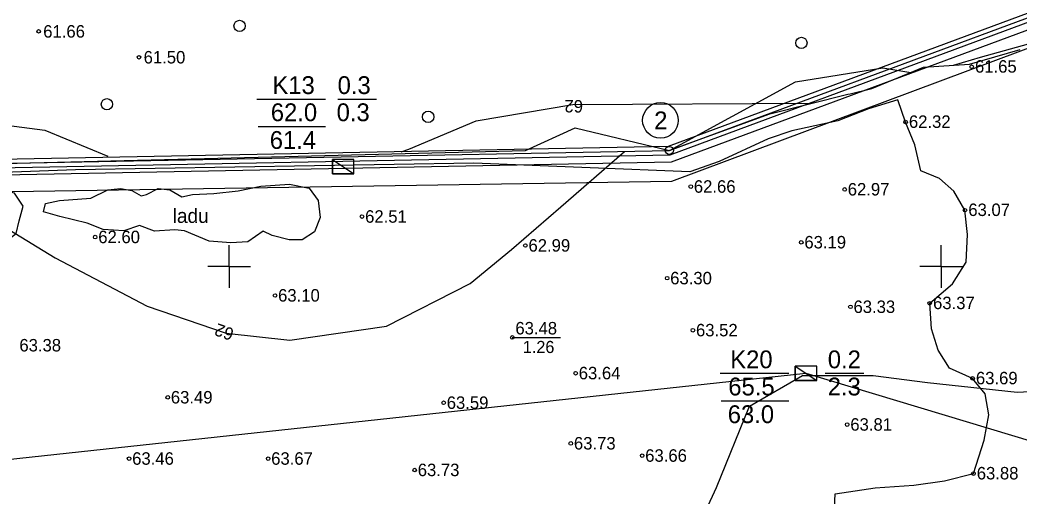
# Model space of a CAD drawing. Extents: x 530818 to 531740, y 6542340 to 6544024.
# Drawn here: x 531370.6 to 531510.9, y 6543667.8 to 6543734.6 of the extents above; entities that cross this region are included whole.
import ezdxf

# ---------------------------------------------------------------- set-up
doc = ezdxf.new("R2010")
doc.units = 0
for name, color, linetype in [('Geoloogiline punkt', 7, 'Continuous'), ('HALJASTUS', 7, 'Continuous'), ('Jääklasund', 7, 'Continuous'), ('Kaevandamise ala', 7, 'Continuous'), ('Koordinaatvõrk', 7, 'Continuous'), ('KORGUSED', 7, 'Continuous'), ('Kõrguspunkt', 7, 'Continuous'), ('Ladu', 7, 'Continuous'), ('LAMAM maavara', 7, 'Continuous'), ('Läbilõike joon', 7, 'Continuous'), ('Maapinna horisontaal', 7, 'Continuous'), ('ME piir', 7, 'Continuous'), ('MET piir', 7, 'Continuous'), ('RELJEEF', 7, 'Continuous'), ('Tervik', 7, 'Continuous'), ('Varuplokid', 7, 'Continuous')]:
    doc.layers.add(name, color=color, linetype=linetype)

# ---------------------------------------------------------------- blocks, each defined once
blk = doc.blocks.new('PMNAEL')
at = {"layer": 'MET piir'}
blk.add_circle((0, 0), 0.57, dxfattribs=at)
blk = doc.blocks.new('me pp')
at = {"layer": 'ME piir', "xscale": 100, "yscale": 100}
blk.add_blockref('PMNAEL', (0, 0), dxfattribs=at)

msp = doc.modelspace()

# ---------------------------------------------------------------- linework, layer by layer
at = {"layer": 'Geoloogiline punkt'}
for p, q in [((531403.88, 6543723.49), (531413.55, 6543723.49)), ((531415.26, 6543723.49), (531420.68, 6543723.49)), ((531404.06, 6543719.65), (531413.55, 6543719.65)), ((531414.5, 6543715), (531417.5, 6543713)), ((531468.93, 6543685), (531478.6, 6543685)), ((531479.5, 6543686), (531482.5, 6543684)), ((531483.69, 6543685), (531489.11, 6543685)), ((531469.11, 6543681.16), (531478.6, 6543681.16))]:
    msp.add_line(p, q, dxfattribs=at)
for points in [[(531414.5, 6543713), (531417.5, 6543713), (531417.5, 6543715), (531414.5, 6543715)], [(531479.5, 6543684), (531482.5, 6543684), (531482.5, 6543686), (531479.5, 6543686)]]:
    msp.add_lwpolyline(points, close=True, dxfattribs=at)
for points in [[(531417.5, 6543713), (531414.5, 6543713), (531414.5, 6543715)], [(531482.5, 6543684), (531479.5, 6543684), (531479.5, 6543686)]]:
    msp.add_lwpolyline(points, dxfattribs=at)
at = {"layer": 'HALJASTUS'}
for points in [[(531441.62, 6543716.29), (531448.57, 6543719.44), (531461.81, 6543716.29), (531479.52, 6543725.89), (531491.77, 6543727.88), (531495.7, 6543727.23)], [(531349.55, 6543713.98), (531441.62, 6543716.29)]]:
    msp.add_lwpolyline(points, dxfattribs=at)
for centre in [(531401.47, 6543733.76), (531480.35, 6543731.37), (531382.84, 6543722.76), (531427.95, 6543721)]:
    msp.add_circle(centre, 0.8, dxfattribs=at)
at = {"layer": 'Jääklasund'}
msp.add_line((531439.76, 6543690.04), (531446.54, 6543690.04), dxfattribs=at)
at = {"layer": 'Kaevandamise ala'}
msp.add_line((531494.98, 6543720.27), (531493.89, 6543723.38), dxfattribs=at)
for points in [[(531493.89, 6543723.38), (531489.79, 6543722.1), (531485.45, 6543720.46), (531479.03, 6543719.05), (531475.68, 6543717.91), (531468.79, 6543714.73), (531464.71, 6543713.27), (531450.7, 6543713.83), (531434.36, 6543714.48), (531378.43, 6543713.57), (531359.41, 6543712.85)], [(531504.51, 6543670.93), (531506.04, 6543675.62), (531506.69, 6543679.19), (531506.15, 6543682.1), (531504.39, 6543684.29), (531501.17, 6543685.74), (531499.56, 6543688.24), (531498.6, 6543691.23), (531498.37, 6543694.83), (531501.59, 6543697.55), (531503.47, 6543700.58), (531503.66, 6543704.49), (531503.32, 6543707.9), (531501.75, 6543710.55), (531499.75, 6543712.35), (531497.11, 6543713.42), (531496.3, 6543717.07), (531494.98, 6543720.27)], [(531469.59, 6543609.81), (531470.27, 6543611), (531470.6, 6543619.34), (531470.82, 6543625.14), (531470.05, 6543629.89), (531469.17, 6543635.63), (531469.78, 6543639.99), (531471.71, 6543644.68), (531475.35, 6543648.33), (531478.61, 6543652.69), (531482.08, 6543657.88), (531486.06, 6543660.53), (531486.06, 6543663.01), (531485.01, 6543666.1), (531485.1, 6543668.11), (531490.73, 6543668.94), (531496.15, 6543669.32), (531500.43, 6543669.9), (531504.51, 6543670.93)]]:
    msp.add_lwpolyline(points, dxfattribs=at)
at = {"layer": 'Koordinaatvõrk'}
for p, q in [((531400, 6543700), (531400, 6543703)), ((531500, 6543700), (531500, 6543703)), ((531400, 6543700), (531397, 6543700)), ((531400, 6543700), (531403, 6543700)), ((531400, 6543700), (531400, 6543697)), ((531500, 6543700), (531497, 6543700)), ((531500, 6543700), (531503, 6543700)), ((531500, 6543700), (531500, 6543697))]:
    msp.add_line(p, q, dxfattribs=at)
at = {"layer": 'Kõrguspunkt'}
for centre in [(531373.25, 6543733), (531387.35, 6543729.36), (531504.26, 6543728.03), (531494.98, 6543720.27), (531464.82, 6543711.21), (531486.43, 6543710.81), (531503.32, 6543707.9), (531418.65, 6543707), (531381.19, 6543704.12), (531480.33, 6543703.38), (531441.59, 6543702.94), (531461.5, 6543698.35), (531406.44, 6543695.92), (531498.37, 6543694.83), (531487.24, 6543694.33), (531465.12, 6543691.05), (531439.76, 6543690.04), (531448.65, 6543685.01), (531504.39, 6543684.29), (531391.38, 6543681.63), (531430.12, 6543680.87), (531486.78, 6543677.81), (531447.97, 6543675.16), (531385.95, 6543673.03), (531405.47, 6543673.03), (531457.99, 6543673.45), (531426.05, 6543671.43), (531504.51, 6543670.93)]:
    msp.add_circle(centre, 0.25, dxfattribs=at)
at = {"layer": 'Ladu'}
for points in [[(531351.82, 6543711.55), (531349.57, 6543709.02), (531347.8, 6543706.91), (531347.8, 6543704.35), (531350.03, 6543702.62), (531356.03, 6543702.82), (531359.1, 6543702.86), (531364.17, 6543702.23), (531367, 6543702.35), (531370.07, 6543704.63), (531370.51, 6543706.4), (531371.06, 6543708.45), (531369.88, 6543710.31), (531366.2, 6543711.1), (531362.52, 6543710.65), (531359.57, 6543709.92), (531357.7, 6543709.65), (531355.26, 6543711.46), (531353.35, 6543711.85)], [(531380.56, 6543709.59), (531382.94, 6543710.75), (531384.72, 6543710.92), (531386.35, 6543710.66), (531387.63, 6543709.93), (531388.37, 6543710.12), (531390.02, 6543710.92), (531391.68, 6543710.77), (531393.35, 6543709.77), (531394.86, 6543710.11), (531397.85, 6543710.25), (531401.27, 6543710.6), (531404.47, 6543711.27), (531408.45, 6543711.53), (531411.23, 6543710.99), (531412.51, 6543709.26), (531412.76, 6543706.87), (531411.96, 6543704.86), (531410.24, 6543703.73), (531408.44, 6543703.73), (531406.04, 6543704.34), (531404.79, 6543704.93), (531402.64, 6543703.47), (531400.25, 6543703.3), (531397.18, 6543703.56), (531393.71, 6543704.98), (531392.39, 6543705.15), (531389.51, 6543704.96), (531387.39, 6543705.74), (531385.19, 6543705.01), (531382.33, 6543705.17), (531380.07, 6543706.09), (531376.22, 6543706.99), (531373.95, 6543707.67), (531374.23, 6543708.82), (531376.17, 6543709.24)]]:
    msp.add_lwpolyline(points, close=True, dxfattribs=at)
at = {"layer": 'LAMAM maavara'}
for points in [[(531352.08, 6543714.31), (531362.51, 6543709.18), (531375.59, 6543701.23), (531388.49, 6543694.45), (531399.58, 6543690.64), (531408.52, 6543689.65), (531422.09, 6543691.63), (531433.84, 6543697.59), (531439.64, 6543702.39), (531446.59, 6543708.35), (531455.52, 6543716.13)], [(531411.17, 6543605.07), (531419.11, 6543618.64), (531434.67, 6543629.73), (531450.39, 6543641.98), (531462.31, 6543655.72), (531468.43, 6543668.96), (531473.07, 6543680.38), (531480.52, 6543684.68), (531490.45, 6543684.68), (531498.06, 6543683.69), (531510.64, 6543682.36), (531520.57, 6543682.86)]]:
    msp.add_lwpolyline(points, dxfattribs=at)
at = {"layer": 'Läbilõike joon'}
msp.add_lwpolyline([(531255.82, 6543635.77), (531342, 6543670), (531481, 6543685), (531574, 6543657), (531649, 6543808), (531688.11, 6543866.67)], dxfattribs=at)
at = {"layer": 'Maapinna horisontaal'}
for points in [[(531212.4, 6543738.3), (531218.19, 6543734.33), (531222.49, 6543732.18), (531232.76, 6543732.35), (531242.85, 6543726.88), (531254.77, 6543727.38), (531266.68, 6543724.24), (531273.14, 6543723.08), (531283.23, 6543720.93), (531293.33, 6543717.12), (531313.52, 6543718.61), (531323.62, 6543717.78), (531333.71, 6543718.94), (531343.81, 6543720.26), (531353.9, 6543721.26), (531364, 6543720.43), (531374.1, 6543719.11), (531382.96, 6543715.47)], [(531501.69, 6543728.24), (531505.51, 6543729.37), (531515.6, 6543732.18), (531517.38, 6543732.47)], [(531424.14, 6543716.11), (531425.24, 6543716.46), (531434.67, 6543720.43), (531448.24, 6543722.75), (531481.84, 6543722.9)]]:
    msp.add_lwpolyline(points, dxfattribs=at)
at = {"layer": 'ME piir'}
for points in [[(531248.15, 6543712.15), (531461.81, 6543716.29), (531564.92, 6543754.52), (531651.48, 6543884.44), (531683.92, 6543857.96), (531697.49, 6543783.98), (531619.7, 6543598.45), (531477.7, 6543590.01), (531265.03, 6543635.03)], [(531248.89, 6543711.56), (531461.92, 6543715.69), (531565.31, 6543754.03), (531651.61, 6543883.56), (531683.37, 6543857.63), (531696.87, 6543784.05), (531619.29, 6543599.03), (531477.75, 6543590.61), (531265.53, 6543635.54)]]:
    msp.add_lwpolyline(points, close=True, dxfattribs=at)
msp.add_circle((531460.56, 6543720.5), 2.5, dxfattribs=at)
at = {"layer": 'MET piir'}
msp.add_lwpolyline([(531247.41, 6543712.74), (531461.7, 6543716.89), (531564.53, 6543755.01), (531651.35, 6543885.32), (531684.47, 6543858.29), (531698.11, 6543783.91), (531620.11, 6543597.87), (531477.65, 6543589.41), (531264.53, 6543634.52)], close=True, dxfattribs=at)
at = {"layer": 'RELJEEF'}
msp.add_lwpolyline([(531461.79, 6543716.28), (531461.83, 6543716.29), (531461.87, 6543716.31), (531461.87, 6543716.31), (531462.4, 6543716.5), (531475.9, 6543721.42), (531475.9, 6543721.42), (531486.89, 6543724.16), (531487.19, 6543724.23), (531490.23, 6543724.99), (531490.23, 6543724.99), (531497.48, 6543727.96), (531497.48, 6543727.96), (531503.97, 6543728.39), (531503.97, 6543728.39), (531511.07, 6543730.46)], dxfattribs=at)
at = {"layer": 'Tervik'}
msp.add_lwpolyline([(531652.16, 6543878.6), (531679.62, 6543856.47), (531693.02, 6543785.31), (531617.55, 6543602.59), (531478.53, 6543593.82), (531268.34, 6543638.17), (531252.95, 6543708.68), (531462.14, 6543711.99), (531567.57, 6543751.38), (531652.16, 6543878.6)], dxfattribs=at)
at = {"layer": 'Varuplokid'}
msp.add_lwpolyline([(531250.13, 6543710.59), (531462.11, 6543714.7), (531565.96, 6543753.2), (531651.83, 6543882.09), (531682.45, 6543857.09), (531695.83, 6543784.16), (531618.61, 6543599.99), (531477.82, 6543591.62), (531266.37, 6543636.38)], close=True, dxfattribs=at)

# ---------------------------------------------------------------- block references
at = {"layer": 'ME piir', "xscale": 0.009960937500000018, "yscale": 0.009960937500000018}
msp.add_blockref('me pp', (531461.81, 6543716.29), dxfattribs=at)

# ---------------------------------------------------------------- texts
at = {"layer": 'Geoloogiline punkt'}
for s, p in [('K13', (531406.08, 6543724.2)), ('0.3', (531415.23, 6543724.2)), ('62.0', (531405.85, 6543720.39)), ('0.3', (531415.09, 6543720.39)), ('61.4', (531405.7, 6543716.5)), ('K20', (531470.36, 6543685.71)), ('0.2', (531484.06, 6543685.71)), ('65.5', (531470.09, 6543681.9)), ('2.3', (531484.05, 6543681.9)), ('63.0', (531470.01, 6543678.01))]:
    msp.add_text(s, height=2.5, dxfattribs=at).set_placement(p)
at = {"layer": 'Jääklasund'}
msp.add_text('1.26', height=1.7, dxfattribs=at).set_placement((531441.24, 6543687.85))
at = {"layer": 'KORGUSED'}
for s, p in [('61.66', (531373.89, 6543732.12)), ('61.50', (531387.99, 6543728.49)), ('61.65', (531504.73, 6543727.2)), ('62.32', (531495.45, 6543719.45)), ('63.07', (531503.79, 6543707.08)), ('63.10', (531406.87, 6543695.07)), ('63.37', (531498.84, 6543694.01)), ('63.69', (531504.86, 6543683.46)), ('63.88', (531504.98, 6543670.11))]:
    msp.add_text(s, height=1.75, dxfattribs=at).set_placement(p)
for s, p in [('62.66', (531465.25, 6543710.35)), ('62.97', (531486.86, 6543709.96)), ('62.51', (531419.09, 6543706.14)), ('62.60', (531381.62, 6543703.27)), ('62.99', (531442.03, 6543702.08)), ('63.19', (531480.77, 6543702.53)), ('63.30', (531461.93, 6543697.49)), ('63.33', (531487.67, 6543693.47)), ('63.48', (531440.19, 6543690.46)), ('63.52', (531465.55, 6543690.19)), ('63.38', (531370.54, 6543688.07)), ('63.64', (531449.09, 6543684.16)), ('63.49', (531391.81, 6543680.77)), ('63.59', (531430.55, 6543680.01)), ('63.81', (531487.22, 6543676.95)), ('63.73', (531448.41, 6543674.31)), ('63.46', (531386.38, 6543672.17)), ('63.67', (531405.9, 6543672.17)), ('63.66', (531458.42, 6543672.59)), ('63.73', (531426.48, 6543670.57))]:
    msp.add_text(s, height=1.75, rotation=360, dxfattribs=at).set_placement(p)
at = {"layer": 'LAMAM maavara'}
msp.add_text('62', height=1.75, rotation=160.4698, dxfattribs=at).set_placement((531400.82, 6543691.19))
at = {"layer": 'Maapinna horisontaal'}
msp.add_text('62', height=1.75, rotation=179.4362, dxfattribs=at).set_placement((531449.7, 6543723.35))
at = {"layer": 'ME piir'}
msp.add_text('2', height=2.5, dxfattribs=at).set_placement((531459.68, 6543719.25))
at = {"layer": 'RELJEEF'}
msp.add_text('ladu', height=2, dxfattribs=at).set_placement((531392.07, 6543706.11))

doc.saveas('drawing.dxf')
